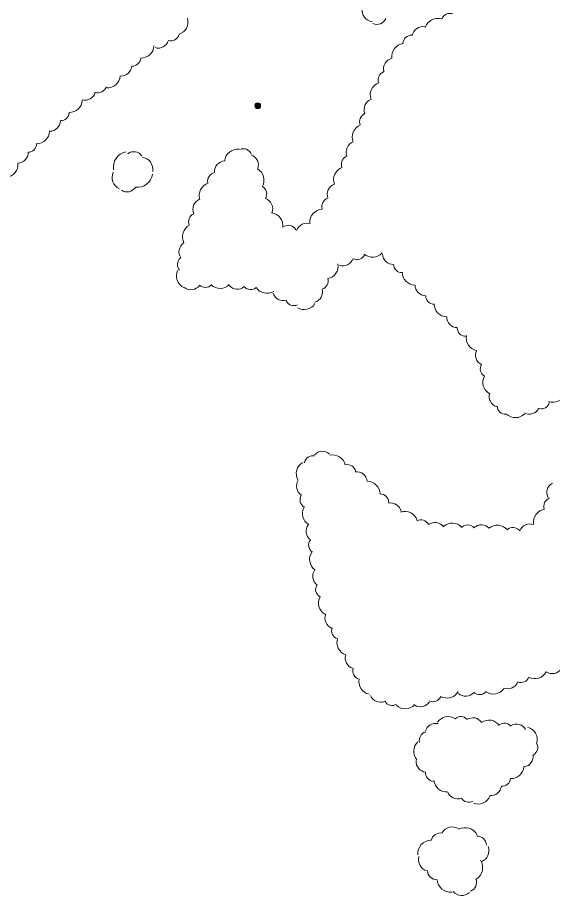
# Model space of a CAD drawing. Extents: x 2361284 to 2366480, y 6976556 to 6985346.
# Drawn here: x 2363735 to 2364086, y 6977701 to 6978279 of the extents above; entities that cross this region are included whole.
import ezdxf

# ---------------------------------------------------------------- set-up
doc = ezdxf.new("R2010")
doc.units = 0
doc.header["$LTSCALE"] = 1.9
doc.layers.add('16', color=7, linetype='Continuous', lineweight=13)
doc.layers.add('4', color=7, linetype='Continuous', lineweight=13)

msp = doc.modelspace()

# ---------------------------------------------------------------- linework, layer by layer
at = {"layer": '16'}
for centre, radius, start, end in [((2363968.637, 6978283.6), 7.644, 172.67268, 262.67268), ((2364018.835, 6978275.686), 5.735, 70.04516, 160.04516), ((2363838.206, 6978275.703), 8.408, 287.10927, 17.10927), ((2363970.739, 6978280.514), 6.373, 246.52946, 336.52946), ((2364010.83, 6978269.581), 8.607, 72.19311, 162.19311), ((2364001.052, 6978265.512), 7.176, 78.91737, 168.91737), ((2363826.992, 6978265.584), 7.01, 253.62543, 343.62543), ((2363835.318, 6978268.998), 5.602, 253.62543, 343.62543), ((2363993.67, 6978261.367), 5.735, 88.65247, 178.65247), ((2363815.808, 6978260.414), 8.408, 267.02269, 357.02269), ((2363989.127, 6978252.957), 8.607, 97.15188, 187.15188), ((2363802.601, 6978247.158), 7.01, 265.94022, 355.94022), ((2363809.888, 6978252.29), 5.602, 267.02269, 357.02269), ((2363982.334, 6978244.884), 7.176, 103.74736, 193.74736), ((2363977.382, 6978237.719), 5.735, 109.9011, 199.9011), ((2363793.651, 6978240.825), 8.408, 265.94022, 355.94022), ((2363975.032, 6978227.701), 8.607, 109.9011, 199.9011), ((2363778.833, 6978231.281), 7.01, 254.91387, 344.91387), ((2363787.394, 6978234.72), 5.602, 252.03014, 342.03014), ((2363768.712, 6978224.632), 8.408, 267.72086, 357.72086), ((2363969.584, 6978218.176), 7.176, 112.44106, 202.44106), ((2363762.892, 6978216.437), 5.602, 267.72086, 357.72086), ((2363965.134, 6978210.11), 5.735, 112.44106, 202.44106), ((2363755.683, 6978210.875), 7.01, 269.20254, 359.20254), ((2363963.221, 6978199.996), 8.607, 112.39243, 202.39243), ((2363747.104, 6978204.036), 8.408, 269.27927, 359.27927), ((2363741.441, 6978195.579), 5.602, 271.07763, 1.07763), ((2363957.758, 6978190.075), 7.176, 111.32623, 201.32623), ((2363734.522, 6978189.825), 7.01, 271.07763, 1.07763), ((2363807.51, 6978180.394), 9.97, 100.8614, 190.8614), ((2363810.979, 6978183.709), 6.643, 36.22946, 126.22946), ((2363879.269, 6978183.426), 8.607, 83.98648, 173.98648), ((2363882.859, 6978186.618), 5.735, 23.16965, 113.16965), ((2363726.356, 6978181.886), 8.408, 275.79627, 5.79627), ((2363815.221, 6978178.586), 8.312, 352.02823, 82.02823), ((2363871.227, 6978177.165), 7.176, 94.09993, 184.09993), ((2363885.73, 6978181.589), 7.176, 340.3404, 70.3404), ((2363953.153, 6978182.097), 5.735, 111.32623, 201.32623), ((2363804.994, 6978173.473), 8.312, 155.54921, 245.54921), ((2363887.97, 6978171.647), 8.607, 329.96184, 59.96184), ((2363950.961, 6978171.974), 8.607, 110.55395, 200.55395), ((2363813.431, 6978176.934), 9.97, 261.78421, 351.78421), ((2363865.262, 6978170.966), 5.735, 101.57324, 191.57324), ((2363806.494, 6978170.516), 6.643, 236.92699, 326.92699), ((2363862.579, 6978161.552), 8.607, 107.96521, 197.96521), ((2363892.619, 6978162.467), 5.735, 329.96184, 59.96184), ((2363945.333, 6978162.267), 7.176, 110.55395, 200.55395), ((2363940.246, 6978154.223), 5.735, 106.55552, 196.55552), ((2363856.96, 6978152.474), 7.176, 113.79443, 203.79443), ((2363895.134, 6978152.735), 7.176, 341.11546, 71.11546), ((2363852.702, 6978144.306), 5.735, 113.79443, 203.79443), ((2363900.435, 6978141.648), 8.607, 352.21559, 82.21559), ((2363935.288, 6978143.943), 8.607, 92.82529, 182.82529), ((2363924.696, 6978136.069), 7.176, 70.08481, 160.08481), ((2363851.559, 6978134.447), 8.607, 117.97872, 207.97872), ((2363912.441, 6978136.192), 5.735, 28.99909, 118.99909), ((2363847.835, 6978124.483), 7.176, 123.91977, 213.91977), ((2363845.426, 6978116.15), 5.735, 130.98827, 220.98827), ((2363948.507, 6978122.244), 6.978, 251.03805, 341.03805), ((2363957.643, 6978124.921), 5.576, 243.41772, 333.41772), ((2363967.996, 6978129.264), 8.369, 228.55557, 318.55557), ((2363981.515, 6978123.176), 6.978, 181.55862, 271.55862), ((2363936.989, 6978115.076), 8.369, 280.48514, 10.48514), ((2363987.3, 6978116.338), 5.576, 181.55862, 271.55862), ((2363847.614, 6978108.664), 8.607, 155.79715, 245.79715), ((2363995.895, 6978110.982), 8.369, 180.27865, 270.27865), ((2363848.52, 6978106.502), 6.978, 233.11961, 323.11961), ((2363858, 6978106.57), 5.576, 225.67101, 315.67101), ((2363867.766, 6978108.747), 8.369, 225.67101, 315.67101), ((2363879.044, 6978106.832), 6.978, 220.53694, 310.53694), ((2363933.208, 6978105.341), 5.576, 286.17299, 16.17299), ((2364002.853, 6978102.577), 6.978, 180.27865, 270.27865), ((2363887.842, 6978105.155), 5.576, 220.53694, 310.53694), ((2363898.516, 6978105.53), 8.369, 212.08474, 302.08474), ((2363909.294, 6978099.292), 6.978, 196.41221, 286.41221), ((2363928.051, 6978098.018), 6.978, 286.17299, 16.17299), ((2363916.23, 6978094.636), 5.576, 204.68512, 294.68512), ((2363922.924, 6978094.758), 8.369, 238.22016, 328.22016), ((2364008.49, 6978095.561), 5.576, 179.68422, 269.68422), ((2364016.841, 6978090.051), 8.369, 179.68422, 269.68422), ((2364023.72, 6978081.522), 6.978, 179.18549, 269.18549), ((2364029.217, 6978074.451), 5.576, 179.18549, 269.18549), ((2364037.893, 6978067.787), 8.369, 168.89269, 258.89269), ((2364042.584, 6978056.582), 6.978, 154.77597, 244.77597), ((2364044.368, 6978047.412), 5.576, 149.66616, 239.66616), ((2364048.842, 6978038.463), 8.369, 149.66616, 239.66616), ((2364051.649, 6978029.231), 6.978, 161.969, 251.969), ((2364086.637, 6978033.836), 8.369, 249.14192, 339.14193), ((2364055.437, 6978023.114), 5.576, 182.75487, 272.75487), ((2364071.022, 6978024.58), 6.978, 242.83255, 332.83255), ((2364078.775, 6978026.622), 5.576, 255.47502, 345.47502), ((2364061.883, 6978023.696), 8.369, 225.76875, 315.76875), ((2363934.964, 6977986.068), 7.09, 47.97072, 137.97072), ((2363928.681, 6977984.548), 5.666, 79.12903, 169.12903), ((2363941.724, 6977982.265), 8.504, 12.90986, 102.90986), ((2363926.281, 6977978.454), 8.504, 119.39683, 209.39683), ((2363951.265, 6977978.756), 5.666, 12.90986, 102.90986), ((2363957.443, 6977972.655), 7.09, 6.89975, 96.89975), ((2363925.039, 6977970.172), 7.09, 146.64702, 236.64702), ((2363964.471, 6977964.899), 8.504, 0.56644, 90.56644), ((2364089.633, 6977966.035), 7.09, 119.28785, 209.28785), ((2363925.938, 6977961.296), 5.666, 149.06081, 239.06081), ((2363972.907, 6977959.437), 5.666, 359.15017, 89.15017), ((2363979.779, 6977952.093), 7.09, 11.29317, 101.29317), ((2364086.188, 6977956.865), 5.666, 108.74162, 198.74162), ((2363930.388, 6977952.156), 8.504, 149.06081, 239.06081), ((2363989.172, 6977945.037), 8.504, 18.13577, 108.13577), ((2364082.231, 6977946.56), 8.504, 97.97603, 187.97603), ((2363999.686, 6977942.386), 5.666, 27.49976, 117.49976), ((2364008.872, 6977939.208), 7.09, 35.8012, 125.8012), ((2364020.37, 6977937.395), 8.504, 42.1604, 132.1604), ((2363931.338, 6977940.505), 7.09, 142.75862, 232.75862), ((2364030.462, 6977939.022), 5.666, 42.89357, 132.89357), ((2364039.464, 6977937.687), 7.09, 42.89357, 132.89357), ((2364050.129, 6977935.978), 8.504, 40.05394, 130.05394), ((2364060.308, 6977937.319), 5.666, 41.19221, 131.19221), ((2364071.288, 6977938.279), 7.09, 68.53497, 158.53497), ((2363931.566, 6977931.407), 5.666, 142.75862, 232.75862), ((2363935.047, 6977921.972), 8.504, 143.96251, 233.96251), ((2363935.685, 6977910.909), 7.09, 143.96251, 233.96251), ((2363936.183, 6977902.298), 5.666, 150.46046, 240.46046), ((2363940.854, 6977893.269), 8.504, 150.46046, 240.46046), ((2363943.766, 6977883.326), 7.09, 157.26932, 247.26932), ((2363946.703, 6977875.107), 5.666, 161.62346, 251.62346), ((2363953.034, 6977867.154), 8.504, 161.62346, 251.62346), ((2363957.087, 6977857.057), 7.09, 163.70667, 253.70667), ((2363960.552, 6977848.642), 5.666, 163.70667, 253.70667), ((2364074.66, 6977852.047), 8.504, 242.24585, 332.24585), ((2364086.148, 6977853.924), 7.09, 236.18977, 326.18977), ((2363967.492, 6977841.589), 8.504, 167.54813, 257.54813), ((2364065.52, 6977846.631), 5.666, 248.06631, 338.06631), ((2364047.407, 6977841.862), 8.504, 234.15361, 324.15361), ((2364056.727, 6977843.939), 7.09, 249.21462, 339.21462), ((2363973.219, 6977835.094), 7.09, 201.96716, 291.96716), ((2364007.574, 6977833.991), 5.666, 246.60206, 336.60206), ((2364016.873, 6977839.239), 8.504, 240.34745, 330.34745), ((2364029.173, 6977839.078), 7.09, 228.5749, 318.5749), ((2364038.263, 6977838.641), 5.666, 228.5749, 318.5749), ((2363980.823, 6977831.532), 5.666, 210.57753, 300.57753), ((2363989.395, 6977832.169), 8.504, 227.11138, 317.11138), ((2363999.498, 6977832.056), 7.09, 237.20908, 327.20908), ((2364009.388, 6977807.142), 6.935, 76.4998, 166.4998), ((2364017.667, 6977810.205), 8.318, 56.63268, 146.63268), ((2364025.912, 6977813.026), 5.542, 42.49567, 132.49567), ((2364033.976, 6977810.822), 6.935, 35.0076, 125.0076), ((2364044.404, 6977807.884), 8.318, 34.89942, 124.89942), ((2364054.687, 6977808.683), 5.542, 38.87555, 128.87555), ((2364062.545, 6977806.69), 6.935, 29.26598, 119.26598), ((2364004.227, 6977803.051), 5.542, 106.00052, 196.00052), ((2364067.967, 6977803.323), 8.318, 346.26844, 76.26844), ((2364003.347, 6977795.612), 8.318, 131.74891, 221.74891), ((2364071.007, 6977798.227), 5.542, 299.30627, 29.30627), ((2364066.614, 6977792.25), 6.935, 279.94848, 9.94848), ((2364003.544, 6977788.873), 6.935, 174.21541, 264.21541), ((2364059.078, 6977786.019), 8.318, 266.96991, 356.96991), ((2364008.378, 6977781.398), 5.542, 174.21541, 264.21541), ((2364016.592, 6977777.208), 8.318, 185.09, 275.09), ((2364045.766, 6977773.459), 6.935, 263.82733, 353.82733), ((2364053.167, 6977778.21), 5.542, 265.33785, 355.33785), ((2364023.84, 6977771.334), 6.935, 201.05554, 291.05554), ((2364031.169, 6977767.707), 5.542, 210.22754, 300.22754), ((2364037.385, 6977769.278), 8.318, 248.67416, 338.67416), ((2364020.194, 6977738.251), 7.651, 58.94999, 148.94999), ((2364028.703, 6977736.225), 9.177, 27.97273, 117.97273), ((2364012.546, 6977735.792), 6.114, 79.0011, 169.0011), ((2364036.725, 6977733.705), 6.114, 2.37211, 92.37211), ((2364006.825, 6977728.107), 9.177, 93.08177, 183.08177), ((2364036.773, 6977730.136), 7.651, 291.73869, 21.73869), ((2364005.806, 6977724.339), 7.651, 164.48716, 254.48716), ((2364031.161, 6977719.135), 9.177, 302.85064, 32.85064), ((2364010.218, 6977717.227), 6.114, 180.77359, 270.77359), ((2364019.51, 6977712.006), 9.177, 184.42549, 274.42549), ((2364030.195, 6977709.379), 6.114, 290.94295, 20.94295), ((2364026.567, 6977708.447), 7.651, 221.66228, 311.66228)]:
    msp.add_arc(centre, radius, start, end, dxfattribs=at)
at = {"layer": '4'}
for radius in [1.9, 1.442, 0.539, 0.192]:
    msp.add_circle((2363892.47, 6978220.658), radius, dxfattribs=at)
for start, end in [(174.71552, 185.96556), (163.46611, 174.71615), (185.96287, 197.21291), (152.21535, 163.46538), (197.21479, 208.46483), (140.96646, 152.21649), (208.46822, 219.71826), (129.71376, 140.96379), (219.71376, 230.96379), (118.46406, 129.71409), (230.96397, 242.214), (107.21593, 118.46597), (242.21812, 253.46815), (95.96582, 107.21585), (253.46258, 264.71261), (84.71553, 95.96557), (264.71553, 275.96557), (73.46552, 84.71555), (275.96582, 287.21585), (62.21535, 73.46538), (287.21593, 298.46597), (50.96397, 62.214), (298.46406, 309.71409), (39.71588, 50.96591), (309.71589, 320.96592), (28.46656, 39.7166), (320.96646, 332.21649), (17.21479, 28.46483), (332.21419, 343.46422), (5.96345, 17.21348), (343.46611, 354.71615), (354.71553, 5.96557)]:
    msp.add_arc((2363892.47, 6978220.658), 0.973, start, end, dxfattribs=at)

doc.saveas('drawing.dxf')
